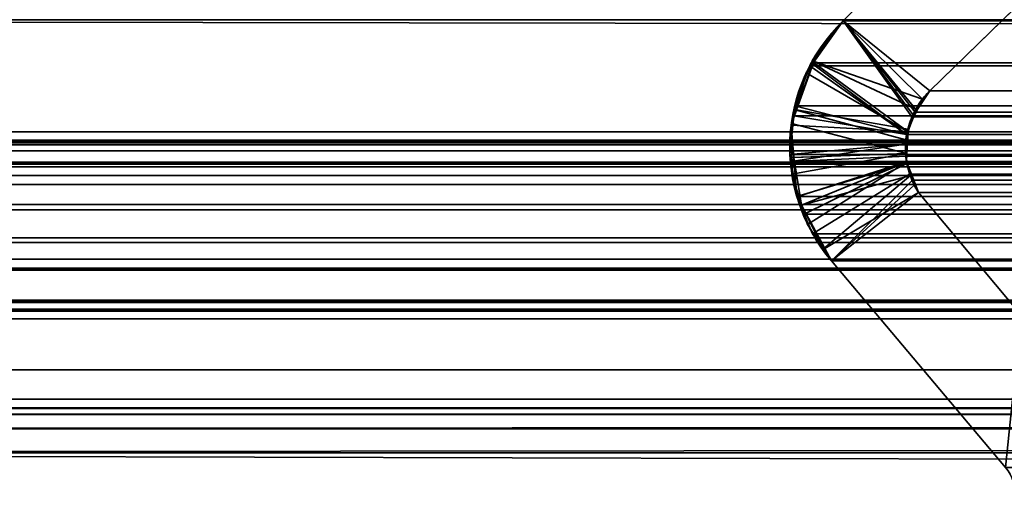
# Model space of a CAD drawing. Header units: millimetres. Extents: x -603 to 3703, y -115 to 249.
# Tile 359 of 656: x 1034.12 to 1039.42, y 0.08 to 2.65. Entities that reach past the tile are written whole.
import ezdxf

# ---------------------------------------------------------------- set-up
doc = ezdxf.new("R2010")
doc.units = ezdxf.units.MM
doc.layers.add('152', color=7, linetype='Continuous', true_color=0xffffff)

# ---------------------------------------------------------------- blocks, each defined once
blk = doc.blocks.new('UG_SURFACE_002')
at = {"layer": '152', "color": 252, "linetype": 'Continuous', "lineweight": 35}
for points in [[(2165, -13.3, 2212.25), (2165, 230.4, 2212.25), (835, 230.4, 2212.25), (835, -13.3, 2212.25)], [(985, -13.3, 2062.2499), (985, 230.4, 2062.2499), (2015.0001, 230.4, 2062.2499), (2015.0001, -13.3, 2062.2499)]]:
    blk.add_3dface(points, dxfattribs=at)
blk = doc.blocks.new('UG_SURFACE_144')
at = {"layer": '152', "color": 7, "linetype": 'Continuous', "lineweight": 35}
for points in [[(1040.271, 3.4787, -7.75), (1039.0229, 2.2621, -7.75), (1038.5557, 2.6395, -7.75), (1039.8064, 3.8936, -7.75)], [(1039.0229, 2.2621, 2006.227), (1040.271, 3.4787, 2004.9789), (1039.8064, 3.8936, 2005.4436), (1038.5557, 2.6395, 2006.6943)], [(1039.8064, 3.8936, -7.75), (1038.5557, 2.6395, -7.75), (1038.5557, 2.6395, 2006.6943), (1039.8064, 3.8936, 2005.4436)], [(1040.271, 3.4787, 2004.9789), (1039.0229, 2.2621, 2006.227), (1039.0229, 2.2621, -7.75), (1040.271, 3.4787, -7.75)], [(1038.395, 2.4216, -7.75), (1038.4043, 2.4487, -7.75), (1038.5557, 2.6395, -7.75), (1038.983, 2.2174, -7.75)], [(1038.9063, 2.0413, 2006.3436), (1038.9322, 2.1339, 2006.3179), (1038.5557, 2.6395, 2006.6943), (1038.396, 2.4145, 2006.8541)], [(1038.4043, 2.4487, -7.75), (1038.396, 2.4145, 2006.8541), (1038.5557, 2.6395, 2006.6943)], [(1038.5557, 2.6395, 2006.6943), (1038.5557, 2.6395, -7.75), (1038.4043, 2.4487, -7.75)], [(1039.0229, 2.2621, -7.75), (1038.983, 2.2174, -7.75), (1038.5557, 2.6395, -7.75)], [(1038.5557, 2.6395, 2006.6943), (1038.9322, 2.1339, 2006.3179), (1038.95, 2.1591, 2006.3)], [(1038.95, 2.1591, 2006.3), (1039.0229, 2.2621, 2006.227), (1038.5557, 2.6395, 2006.6943)], [(1038.4043, 2.4487, -7.75), (1038.395, 2.4216, -7.75), (1038.396, 2.4145, 2006.8541)], [(1038.955, 2.1594, -7.75), (1038.9044, 2.0549, -7.75), (1038.3043, 2.1591, -7.75), (1038.395, 2.4216, -7.75)], [(1038.396, 2.4145, 2006.8541), (1038.395, 2.4216, -7.75), (1038.3043, 2.1591, -7.75)], [(1038.3043, 2.1591, -7.75), (1038.357, 2.3595, 2006.8929), (1038.396, 2.4145, 2006.8541)], [(1038.396, 2.4145, 2006.8541), (1038.357, 2.3595, 2006.8929), (1038.9063, 2.0413, 2006.3436)], [(1038.395, 2.4216, -7.75), (1038.983, 2.2174, -7.75), (1038.955, 2.1594, -7.75)], [(1038.357, 2.3595, 2006.8929), (1038.2984, 2.1593, 2006.9516), (1038.8944, 1.9984, 2006.3555), (1038.9063, 2.0413, 2006.3436)], [(1038.3043, 2.1591, -7.75), (1038.2984, 2.1593, 2006.9516), (1038.357, 2.3595, 2006.8929)], [(1039.0229, 2.2621, 2006.227), (1038.95, 2.1591, 2006.3), (1038.955, 2.1594, -7.75)], [(1038.955, 2.1594, -7.75), (1038.983, 2.2174, -7.75), (1039.0229, 2.2621, 2006.227)], [(1038.983, 2.2174, -7.75), (1039.0229, 2.2621, -7.75), (1039.0229, 2.2621, 2006.227)], [(1038.2758, 2.0769, -7.75), (1038.2771, 2.0869, 2006.9728), (1038.2984, 2.1593, 2006.9516)], [(1038.2984, 2.1593, 2006.9516), (1038.3043, 2.1591, -7.75), (1038.2758, 2.0769, -7.75)], [(1038.2758, 2.0769, -7.75), (1038.3043, 2.1591, -7.75), (1038.9044, 2.0549, -7.75), (1038.904, 2.0437, -7.75)], [(1038.8967, 1.9241, 2006.3534), (1038.8944, 1.9984, 2006.3555), (1038.2984, 2.1593, 2006.9516), (1038.2771, 2.0869, 2006.9728)], [(1038.904, 2.0437, -7.75), (1038.9044, 2.0549, -7.75), (1038.95, 2.1591, 2006.3)], [(1038.95, 2.1591, 2006.3), (1038.9322, 2.1339, 2006.3179), (1038.904, 2.0437, -7.75)], [(1038.9322, 2.1339, 2006.3179), (1038.9063, 2.0413, 2006.3436), (1038.904, 2.0437, -7.75)], [(1038.9044, 2.0549, -7.75), (1038.955, 2.1594, -7.75), (1038.95, 2.1591, 2006.3)], [(1038.2788, 1.902, 2006.9711), (1038.2771, 2.0869, 2006.9728), (1038.2758, 2.0769, -7.75)], [(1038.904, 2.0437, -7.75), (1038.8993, 1.9236, -7.75), (1038.2897, 1.9034, -7.75), (1038.2758, 2.0769, -7.75)], [(1038.2758, 2.0769, -7.75), (1038.2897, 1.9034, -7.75), (1038.2788, 1.902, 2006.9711)], [(1038.2771, 2.0869, 2006.9728), (1038.2788, 1.902, 2006.9711), (1038.8967, 1.9241, 2006.3534)], [(1038.9063, 2.0413, 2006.3436), (1038.8944, 1.9984, 2006.3555), (1038.8993, 1.9236, -7.75)], [(1038.8993, 1.9236, -7.75), (1038.904, 2.0437, -7.75), (1038.9063, 2.0413, 2006.3436)], [(1038.8944, 1.9984, 2006.3555), (1038.8967, 1.9241, 2006.3534), (1038.8993, 1.9236, -7.75)], [(1038.8967, 1.9241, 2006.3534), (1038.2788, 1.902, 2006.9711), (1038.2797, 1.8123, 2006.9704)], [(1038.2797, 1.8123, 2006.9704), (1038.3317, 1.6459, 2006.9182), (1038.8981, 1.8769, 2006.3519), (1038.8967, 1.9241, 2006.3534)], [(1038.8993, 1.9236, -7.75), (1038.8976, 1.8796, -7.75), (1038.3066, 1.6913, -7.75), (1038.2897, 1.9034, -7.75)], [(1038.8993, 1.9236, -7.75), (1038.8967, 1.9241, 2006.3534), (1038.8981, 1.8769, 2006.3519)], [(1038.8981, 1.8769, 2006.3519), (1038.8976, 1.8796, -7.75), (1038.8993, 1.9236, -7.75)], [(1038.2797, 1.8123, 2006.9704), (1038.2788, 1.902, 2006.9711), (1038.2897, 1.9034, -7.75)], [(1038.3317, 1.6459, 2006.9182), (1038.2797, 1.8123, 2006.9704), (1038.2897, 1.9034, -7.75)], [(1038.2897, 1.9034, -7.75), (1038.3066, 1.6913, -7.75), (1038.3317, 1.6459, 2006.9182)], [(1038.3315, 1.645, -7.75), (1038.3066, 1.6913, -7.75), (1038.8976, 1.8796, -7.75), (1038.9258, 1.8076, -7.75)], [(1038.8981, 1.8769, 2006.3519), (1038.3317, 1.6459, 2006.9182), (1038.3643, 1.542, 2006.8858)], [(1038.3643, 1.542, 2006.8858), (1038.45, 1.4105, 2006.7999), (1038.9214, 1.807, 2006.3286), (1038.8981, 1.8769, 2006.3519)], [(1038.8976, 1.8796, -7.75), (1038.8981, 1.8769, 2006.3519), (1038.9214, 1.807, 2006.3286)], [(1038.9214, 1.807, 2006.3286), (1038.9258, 1.8076, -7.75), (1038.8976, 1.8796, -7.75)], [(1038.9258, 1.8076, -7.75), (1038.9628, 1.7131, -7.75), (1038.4572, 1.4111, -7.75), (1038.3315, 1.645, -7.75)], [(1038.45, 1.4105, 2006.7999), (1038.4927, 1.345, 2006.7573), (1038.939, 1.754, 2006.3109), (1038.9214, 1.807, 2006.3286)], [(1038.9258, 1.8076, -7.75), (1038.9214, 1.807, 2006.3286), (1038.939, 1.754, 2006.3109)], [(1038.9258, 1.8076, -7.75), (1038.939, 1.754, 2006.3109), (1038.9628, 1.7131, 2006.2871)], [(1038.9628, 1.7131, 2006.2871), (1038.9628, 1.7131, -7.75), (1038.9258, 1.8076, -7.75)], [(1038.9628, 1.7131, 2006.2871), (1038.939, 1.754, 2006.3109), (1038.4927, 1.345, 2006.7573)], [(1038.4927, 1.345, -7.75), (1038.4572, 1.4111, -7.75), (1038.9628, 1.7131, -7.75)], [(1038.9628, 1.7131, -7.75), (1039.515, 1.0529, -7.75), (1039.4311, 0.2303, -7.75), (1038.4927, 1.345, -7.75)], [(1039.515, 1.0529, 2005.7349), (1038.9628, 1.7131, 2006.2871), (1038.4927, 1.345, 2006.7573), (1039.4311, 0.2303, 2005.8188)], [(1038.9628, 1.7131, 2006.2871), (1039.515, 1.0529, 2005.7349), (1039.515, 1.0529, -7.75), (1038.9628, 1.7131, -7.75)], [(1038.3066, 1.6913, -7.75), (1038.3315, 1.645, -7.75), (1038.3317, 1.6459, 2006.9182)], [(1038.3643, 1.542, 2006.8858), (1038.3317, 1.6459, 2006.9182), (1038.3315, 1.645, -7.75)], [(1038.3315, 1.645, -7.75), (1038.4572, 1.4111, -7.75), (1038.45, 1.4105, 2006.7999)], [(1038.45, 1.4105, 2006.7999), (1038.3643, 1.542, 2006.8858), (1038.3315, 1.645, -7.75)], [(1038.4927, 1.345, 2006.7573), (1038.45, 1.4105, 2006.7999), (1038.4572, 1.4111, -7.75)], [(1038.4572, 1.4111, -7.75), (1038.4927, 1.345, -7.75), (1038.4927, 1.345, 2006.7573)], [(1038.4927, 1.345, -7.75), (1039.4311, 0.2303, -7.75), (1039.4311, 0.2303, 2005.8188), (1038.4927, 1.345, 2006.7573)]]:
    blk.add_3dface(points, dxfattribs=at)
blk = doc.blocks.new('UG_SURFACE_145')
at = {"layer": '152', "color": 7, "linetype": 'Continuous', "lineweight": 35}
for points in [[(1974.175, 2.6459, 2019.4249), (1974.1284, 5.9608, 2019.3784), (1025.8716, 5.9608, 2019.3784), (1025.825, 2.6459, 2019.4249)], [(1026.7951, 2.0412, 2018.4548), (1026.8776, 4.9715, 2018.3723), (1973.1224, 4.9715, 2018.3723), (1973.2049, 2.0412, 2018.4548)], [(1038.5557, 2.6395, 2006.6943), (1039.8064, 3.8936, 2005.4436), (1040.271, 3.4787, 2004.9789), (1039.0229, 2.2621, 2006.227)], [(1039.8064, 3.8936, 2005.4436), (1038.5557, 2.6395, 2006.6943), (1961.4443, 2.6395, 2006.6943), (1960.1936, 3.8936, 2005.4436)], [(1959.729, 3.4787, 2004.9789), (1960.9771, 2.2621, 2006.227), (1039.0229, 2.2621, 2006.227), (1040.271, 3.4787, 2004.9789)], [(1974.1695, 1.0733, 2019.4194), (1025.825, 2.6459, 2019.4249), (1025.7392, 0.3108, 2019.5107)], [(1974.1695, 1.0733, 2019.4194), (1974.175, 2.6459, 2019.4249), (1025.825, 2.6459, 2019.4249)], [(1038.3841, 2.4134, 2006.866), (1038.5557, 2.6395, 2006.6943), (1038.927, 2.1222, 2006.3231), (1038.8988, 2.0275, 2006.3512)], [(1961.6159, 2.4134, 2006.866), (1961.4443, 2.6395, 2006.6943), (1038.5557, 2.6395, 2006.6943), (1038.3841, 2.4134, 2006.866)], [(1038.5557, 2.6395, 2006.6943), (1039.0229, 2.2621, 2006.227), (1038.9439, 2.1469, 2006.3062)], [(1038.9439, 2.1469, 2006.3062), (1038.927, 2.1222, 2006.3231), (1038.5557, 2.6395, 2006.6943)], [(1038.8983, 2.026, 2006.3517), (1038.295, 2.1819, 2006.9549), (1038.3775, 2.3964, 2006.8724)], [(1961.705, 2.1819, 2006.9549), (1961.6225, 2.3964, 2006.8724), (1038.3775, 2.3964, 2006.8724), (1038.295, 2.1819, 2006.9549)], [(1038.8988, 2.0275, 2006.3512), (1038.3775, 2.3964, 2006.8724), (1038.3841, 2.4134, 2006.866)], [(1038.3841, 2.4134, 2006.866), (1038.3775, 2.3964, 2006.8724), (1961.6225, 2.3964, 2006.8724)], [(1038.8988, 2.0275, 2006.3512), (1038.8983, 2.026, 2006.3517), (1038.3775, 2.3964, 2006.8724)], [(1038.3841, 2.4134, 2006.866), (1961.6225, 2.3964, 2006.8724), (1961.6159, 2.4134, 2006.866)], [(1038.9439, 2.1469, 2006.3062), (1039.0229, 2.2621, 2006.227), (1960.9771, 2.2621, 2006.227)], [(1960.9771, 2.2621, 2006.227), (1961.0555, 2.1585, 2006.3055), (1038.9439, 2.1469, 2006.3062)], [(1038.2897, 2.1271, 2006.9604), (1038.295, 2.1819, 2006.9549), (1038.8983, 2.026, 2006.3517)], [(1038.295, 2.1819, 2006.9549), (1038.2897, 2.1271, 2006.9604), (1961.7103, 2.1271, 2006.9604)], [(1038.295, 2.1819, 2006.9549), (1961.7103, 2.1271, 2006.9604), (1961.705, 2.1819, 2006.9549)], [(1038.8983, 2.026, 2006.3517), (1038.8924, 1.975, 2006.3577), (1038.2693, 1.9194, 2006.9807), (1038.2897, 2.1271, 2006.9604)], [(1961.7307, 1.9194, 2006.9807), (1038.2897, 2.1271, 2006.9604), (1038.2693, 1.9194, 2006.9807)], [(1961.7307, 1.9194, 2006.9807), (1961.7103, 2.1271, 2006.9604), (1038.2897, 2.1271, 2006.9604)], [(1961.0955, 2.0554, 2006.3455), (1038.8988, 2.0275, 2006.3512), (1038.927, 2.1222, 2006.3231)], [(1961.0955, 2.0554, 2006.3455), (1038.927, 2.1222, 2006.3231), (1038.9439, 2.1469, 2006.3062)], [(1961.0555, 2.1585, 2006.3055), (1961.0584, 2.151, 2006.3083), (1038.9439, 2.1469, 2006.3062)], [(1038.9439, 2.1469, 2006.3062), (1961.0584, 2.151, 2006.3083), (1961.0955, 2.0554, 2006.3455)], [(1026.7951, 2.0412, 2018.4548), (1973.2049, 2.0412, 2018.4548), (1973.1883, 1.8784, 2018.4383), (1026.8117, 1.8784, 2018.4383)], [(1038.8924, 1.975, 2006.3577), (1038.8983, 2.026, 2006.3517), (1961.1057, 1.9097, 2006.3558)], [(1961.1082, 1.9483, 2006.3581), (1038.8983, 2.026, 2006.3517), (1038.8988, 2.0275, 2006.3512)], [(1961.1082, 1.9483, 2006.3581), (1961.1057, 1.9097, 2006.3558), (1038.8983, 2.026, 2006.3517)], [(1961.0955, 2.0554, 2006.3455), (1961.0989, 2.027, 2006.3488), (1038.8988, 2.0275, 2006.3512)], [(1038.8988, 2.0275, 2006.3512), (1961.0989, 2.027, 2006.3488), (1961.1082, 1.9483, 2006.3581)], [(1029.6266, 1.997, 2015.6233), (1027.7102, 1.295, 2017.5397), (1972.2898, 1.295, 2017.5397), (1970.3734, 1.997, 2015.6233)], [(1029.6266, 1.997, 2015.6233), (1970.3734, 1.997, 2015.6233), (1970.2933, 2.0043, 2015.5432)], [(1029.7089, 1.9934, 2015.5411), (1029.6266, 1.997, 2015.6233), (1970.2933, 2.0043, 2015.5432)], [(1970.2933, 2.0043, 2015.5432), (1970.291, 2.0038, 2015.5411), (1029.7089, 1.9934, 2015.5411)], [(1029.8151, 1.9887, 2015.435), (1029.7089, 1.9934, 2015.5411), (1970.291, 2.0038, 2015.5411)], [(1029.8151, 1.9887, 2015.435), (1970.291, 2.0038, 2015.5411), (1970.1668, 1.974, 2015.4169)], [(1970.1668, 1.974, 2015.4169), (1029.8339, 1.982, 2015.4161), (1029.8151, 1.9887, 2015.435)], [(1029.8662, 1.9704, 2015.3837), (1029.8339, 1.982, 2015.4161), (1970.1668, 1.974, 2015.4169)], [(1029.8662, 1.9704, 2015.3837), (1970.1668, 1.974, 2015.4169), (1970.1148, 1.9616, 2015.3649)], [(1970.1148, 1.9616, 2015.3649), (1029.9113, 1.938, 2015.3387), (1029.8662, 1.9704, 2015.3837)], [(1038.2754, 1.8818, 2006.9747), (1038.2693, 1.9194, 2006.9807), (1038.8924, 1.975, 2006.3577)], [(1038.2754, 1.8818, 2006.9747), (1038.8924, 1.975, 2006.3577), (1038.8967, 1.9101, 2006.3534)], [(1961.1057, 1.9097, 2006.3558), (1038.8967, 1.9101, 2006.3534), (1038.8924, 1.975, 2006.3577)], [(1970.1148, 1.9616, 2015.3649), (1970.0878, 1.941, 2015.3377), (1029.9113, 1.938, 2015.3387)], [(1030.0065, 1.8695, 2015.2435), (1029.9113, 1.938, 2015.3387), (1970.0878, 1.941, 2015.3377)], [(1030.0065, 1.8695, 2015.2435), (1970.0878, 1.941, 2015.3377), (1969.9935, 1.8695, 2015.2435)], [(1038.2693, 1.9194, 2006.9807), (1038.2754, 1.8818, 2006.9747), (1961.7246, 1.8818, 2006.9747), (1961.7307, 1.9194, 2006.9807)], [(1038.8967, 1.9101, 2006.3534), (1038.8993, 1.8701, 2006.3508), (1038.3061, 1.6931, 2006.9439), (1038.2754, 1.8818, 2006.9747)], [(1038.8967, 1.9101, 2006.3534), (1961.1057, 1.9097, 2006.3558), (1961.1048, 1.8959, 2006.3548)], [(1038.8993, 1.8701, 2006.3508), (1038.8967, 1.9101, 2006.3534), (1961.1048, 1.8959, 2006.3548)], [(1026.8117, 1.8784, 2018.4383), (1973.1883, 1.8784, 2018.4383), (1973.1793, 1.8544, 2018.4293)], [(1973.1793, 1.8544, 2018.4293), (1026.8185, 1.8526, 2018.4314), (1026.8117, 1.8784, 2018.4383)], [(1969.9935, 1.8695, 2015.2435), (1030.0086, 1.8664, 2015.2414), (1030.0065, 1.8695, 2015.2435)], [(1969.9935, 1.8695, 2015.2435), (1969.9914, 1.8664, 2015.2414), (1030.0086, 1.8664, 2015.2414)], [(1030.0086, 1.8664, 2015.2414), (1969.9914, 1.8664, 2015.2414), (1969.9214, 1.7573, 2015.1713), (1030.0786, 1.7573, 2015.1713)], [(1961.6939, 1.6931, 2006.9439), (1038.2754, 1.8818, 2006.9747), (1038.3061, 1.6931, 2006.9439)], [(1961.6939, 1.6931, 2006.9439), (1961.7246, 1.8818, 2006.9747), (1038.2754, 1.8818, 2006.9747)], [(1038.3465, 1.5969, 2006.9034), (1038.3061, 1.6931, 2006.9439), (1038.8993, 1.8701, 2006.3508)], [(1038.8993, 1.8701, 2006.3508), (1038.9141, 1.8134, 2006.336), (1038.3912, 1.4909, 2006.8588), (1038.3465, 1.5969, 2006.9034)], [(1961.1048, 1.8959, 2006.3548), (1038.9141, 1.8134, 2006.336), (1038.8993, 1.8701, 2006.3508)], [(1038.9141, 1.8134, 2006.336), (1961.1048, 1.8959, 2006.3548), (1961.0796, 1.7957, 2006.3295)], [(1026.8308, 1.8061, 2018.4193), (1026.8185, 1.8526, 2018.4314), (1973.1793, 1.8544, 2018.4293)], [(1026.8308, 1.8061, 2018.4193), (1973.1793, 1.8544, 2018.4293), (1973.1114, 1.6712, 2018.3613)], [(1026.8308, 1.8061, 2018.4193), (1973.1114, 1.6712, 2018.3613), (1973.0958, 1.65, 2018.3458)], [(1973.0958, 1.65, 2018.3458), (1026.9051, 1.6498, 2018.3449), (1026.8308, 1.8061, 2018.4193)], [(1038.4927, 1.345, 2006.7573), (1038.3912, 1.4909, 2006.8588), (1038.9141, 1.8134, 2006.336), (1038.9301, 1.7805, 2006.32)], [(1038.9141, 1.8134, 2006.336), (1961.0796, 1.7957, 2006.3295), (1961.0711, 1.7793, 2006.3212)], [(1961.0711, 1.7793, 2006.3212), (1038.9301, 1.7805, 2006.32), (1038.9141, 1.8134, 2006.336)], [(1030.0786, 1.7573, 2015.1713), (1969.9214, 1.7573, 2015.1713), (1969.2748, 1.0739, 2014.5247), (1030.7252, 1.0739, 2014.5247)], [(1038.9301, 1.7805, 2006.32), (1038.9628, 1.7131, 2006.2871), (1038.4927, 1.345, 2006.7573)], [(1038.9301, 1.7805, 2006.32), (1961.0711, 1.7793, 2006.3212), (1961.0372, 1.7131, 2006.2871)], [(1961.0372, 1.7131, 2006.2871), (1038.9628, 1.7131, 2006.2871), (1038.9301, 1.7805, 2006.32)], [(1039.4311, 0.2303, 2005.8188), (1038.4927, 1.345, 2006.7573), (1038.9628, 1.7131, 2006.2871), (1039.515, 1.0529, 2005.7349)], [(1961.0372, 1.7131, 2006.2871), (1960.485, 1.0529, 2005.7349), (1039.515, 1.0529, 2005.7349), (1038.9628, 1.7131, 2006.2871)], [(1026.9051, 1.6498, 2018.3449), (1973.0958, 1.65, 2018.3458), (1972.993, 1.5104, 2018.2431)], [(1026.9184, 1.6214, 2018.3315), (1026.9051, 1.6498, 2018.3449), (1972.993, 1.5104, 2018.2431)], [(1038.3061, 1.6931, 2006.9439), (1038.3465, 1.5969, 2006.9034), (1961.6535, 1.5969, 2006.9034), (1961.6939, 1.6931, 2006.9439)], [(1026.9184, 1.6214, 2018.3315), (1972.993, 1.5104, 2018.2431), (1972.9424, 1.4748, 2018.1923)], [(1972.9424, 1.4748, 2018.1923), (1027.0568, 1.4692, 2018.1932), (1026.9184, 1.6214, 2018.3315)], [(1961.6535, 1.5969, 2006.9034), (1038.3465, 1.5969, 2006.9034), (1038.3912, 1.4909, 2006.8588)], [(1961.6088, 1.4909, 2006.8588), (1961.6535, 1.5969, 2006.9034), (1038.3912, 1.4909, 2006.8588)], [(1038.3912, 1.4909, 2006.8588), (1038.4927, 1.345, 2006.7573), (1961.5073, 1.345, 2006.7573), (1961.6088, 1.4909, 2006.8588)], [(1027.079, 1.4448, 2018.1711), (1027.0568, 1.4692, 2018.1932), (1972.9424, 1.4748, 2018.1923)], [(1027.079, 1.4448, 2018.1711), (1972.9424, 1.4748, 2018.1923), (1972.7571, 1.3446, 2018.007)], [(1027.079, 1.4448, 2018.1711), (1972.7571, 1.3446, 2018.007), (1972.7485, 1.3429, 2017.9985)], [(1972.7485, 1.3429, 2017.9985), (1027.2546, 1.3554, 2017.9954), (1027.079, 1.4448, 2018.1711)], [(1027.3538, 1.3048, 2017.8962), (1027.2546, 1.3554, 2017.9954), (1972.7485, 1.3429, 2017.9985)], [(1027.47, 1.3016, 2017.7801), (1027.3538, 1.3048, 2017.8962), (1972.7485, 1.3429, 2017.9985)], [(1972.7485, 1.3429, 2017.9985), (1972.5286, 1.3, 2017.7786), (1027.47, 1.3016, 2017.7801)], [(1038.4927, 1.345, 2006.7573), (1039.4311, 0.2303, 2005.8188), (1960.5689, 0.2303, 2005.8188), (1961.5073, 1.345, 2006.7573)], [(1027.47, 1.3016, 2017.7801), (1972.5286, 1.3, 2017.7786), (1972.4199, 1.2788, 2017.6699)], [(1027.7102, 1.295, 2017.5397), (1027.47, 1.3016, 2017.7801), (1972.4199, 1.2788, 2017.6699)], [(1972.4199, 1.2788, 2017.6699), (1972.2898, 1.295, 2017.5397), (1027.7102, 1.295, 2017.5397)], [(1970.5515, 1.1329, 2015.8014), (1972.0085, 0.5991, 2017.2584), (1027.9915, 0.5991, 2017.2584), (1029.4485, 1.1329, 2015.8014)], [(1970.5515, 1.1329, 2015.8014), (1029.4485, 1.1329, 2015.8014), (1029.4968, 1.1297, 2015.7533)], [(1970.5011, 1.1363, 2015.7511), (1029.4968, 1.1297, 2015.7533), (1029.5606, 1.1255, 2015.6894)], [(1970.5011, 1.1363, 2015.7511), (1970.5031, 1.1361, 2015.753), (1029.4968, 1.1297, 2015.7533)], [(1029.4968, 1.1297, 2015.7533), (1970.5031, 1.1361, 2015.753), (1970.5515, 1.1329, 2015.8014)], [(1029.5606, 1.1255, 2015.6894), (1970.4316, 1.1144, 2015.6815), (1970.5011, 1.1363, 2015.7511)], [(1029.5606, 1.1255, 2015.6894), (1029.5691, 1.1208, 2015.6808), (1970.4316, 1.1144, 2015.6815)], [(1970.3826, 1.0991, 2015.6326), (1029.5691, 1.1208, 2015.6808), (1029.6334, 1.0854, 2015.6167)], [(1970.3826, 1.0991, 2015.6326), (1970.4316, 1.1144, 2015.6815), (1029.5691, 1.1208, 2015.6808)], [(1025.7392, 0.3108, 2019.5107), (1974.2143, 0.3098, 2019.4643), (1974.1695, 1.0733, 2019.4194)], [(1029.6334, 1.0854, 2015.6167), (1970.3674, 1.0845, 2015.6174), (1970.3826, 1.0991, 2015.6326)], [(1970.3674, 1.0845, 2015.6174), (1029.6334, 1.0854, 2015.6167), (1029.6433, 1.08, 2015.6066)], [(1029.6433, 1.08, 2015.6066), (1970.3143, 1.0331, 2015.5642), (1970.3674, 1.0845, 2015.6174)], [(1029.6433, 1.08, 2015.6066), (1029.6857, 1.0331, 2015.5642), (1970.3143, 1.0331, 2015.5642)], [(1031.0248, 0.7572, 2014.2252), (1030.7252, 1.0739, 2014.5247), (1969.2748, 1.0739, 2014.5247)], [(1031.0248, 0.7572, 2014.2252), (1969.2748, 1.0739, 2014.5247), (1968.9752, 0.7572, 2014.2252)], [(1970.3143, 1.0331, 2015.5642), (1029.6857, 1.0331, 2015.5642), (1030.3921, 0.4409, 2014.858)], [(1030.3921, 0.4409, 2014.858), (1969.6422, 0.342, 2014.8921), (1970.3143, 1.0331, 2015.5642)], [(1968.9752, 0.7572, 2014.2252), (1967.5883, -0.0176, 2012.8384), (1032.4117, -0.0176, 2012.8384), (1031.0248, 0.7572, 2014.2252)], [(1027.577, 0.516, 2017.673), (1972.0085, 0.5991, 2017.2584), (1972.3992, 0.5179, 2017.6492)], [(1027.577, 0.516, 2017.673), (1027.9915, 0.5991, 2017.2584), (1972.0085, 0.5991, 2017.2584)], [(1026.7696, -0.8721, 2018.4803), (1973.1926, 0.5499, 2018.4426), (1973.187, -0.4242, 2018.4369)], [(1026.7696, -0.8721, 2018.4803), (1026.8074, 0.5499, 2018.4426), (1973.1926, 0.5499, 2018.4426)], [(1026.8124, 0.5521, 2018.4376), (1973.1876, 0.5521, 2018.4376), (1973.1926, 0.5499, 2018.4426), (1026.8074, 0.5499, 2018.4426)], [(1973.1853, 0.5531, 2018.4352), (1026.8124, 0.5521, 2018.4376), (1026.8147, 0.5531, 2018.4352)], [(1973.1853, 0.5531, 2018.4352), (1973.1876, 0.5521, 2018.4376), (1026.8124, 0.5521, 2018.4376)], [(1026.8147, 0.5531, 2018.4352), (1026.8216, 0.5528, 2018.4283), (1973.1784, 0.5528, 2018.4283)], [(1973.1784, 0.5528, 2018.4283), (1973.1853, 0.5531, 2018.4352), (1026.8147, 0.5531, 2018.4352)], [(1026.8216, 0.5528, 2018.4283), (1026.8433, 0.5517, 2018.4066), (1973.1567, 0.5518, 2018.4066)], [(1973.1567, 0.5518, 2018.4066), (1973.1784, 0.5528, 2018.4283), (1026.8216, 0.5528, 2018.4283)], [(1973.1025, 0.5494, 2018.3525), (1973.1567, 0.5518, 2018.4066), (1026.8433, 0.5517, 2018.4066)], [(1026.8433, 0.5517, 2018.4066), (1026.8977, 0.5491, 2018.3523), (1973.1025, 0.5494, 2018.3525)], [(1972.4813, 0.5216, 2017.7312), (1973.1025, 0.5494, 2018.3525), (1026.8977, 0.5491, 2018.3523)], [(1026.8977, 0.5491, 2018.3523), (1027.5192, 0.5188, 2017.7307), (1972.4813, 0.5216, 2017.7312)], [(1972.3992, 0.5179, 2017.6492), (1972.4813, 0.5216, 2017.7312), (1027.5192, 0.5188, 2017.7307)], [(1972.3992, 0.5179, 2017.6492), (1027.5192, 0.5188, 2017.7307), (1027.577, 0.516, 2017.673)], [(1969.3426, 0.0339, 2014.5926), (1030.3921, 0.4409, 2014.858), (1031.8078, -0.7461, 2013.4423)], [(1969.3426, 0.0339, 2014.5926), (1969.6422, 0.342, 2014.8921), (1030.3921, 0.4409, 2014.858)], [(1974.3572, -2.122, 2019.6073), (1025.7392, 0.3108, 2019.5107), (1025.651, -2.0878, 2019.599)], [(1974.3572, -2.122, 2019.6073), (1974.2143, 0.3098, 2019.4643), (1025.7392, 0.3108, 2019.5107)]]:
    blk.add_3dface(points, dxfattribs=at)
blk = doc.blocks.new('UG_SURFACE_152')
at = {"layer": '152', "color": 252, "linetype": 'Continuous', "lineweight": 35}
for points in [[(1023.5, -30.22, 2021.75), (1976.5, -30.22, 2021.75), (1976.5, 62.62, 2021.75), (1023.5, 62.62, 2021.75)], [(1025, -30.22, 2020.2501), (1025, 62.62, 2020.2501), (1975, 62.62, 2020.2501), (1975, -30.22, 2020.2501)]]:
    blk.add_3dface(points, dxfattribs=at)

msp = doc.modelspace()

# ---------------------------------------------------------------- linework, layer by layer
at = {"layer": '152', "color": 252, "linetype": 'Continuous', "lineweight": -3, "true_color": 0x939598}
for p, q in [((1039.8063, 3.8936, -7.75), (1038.5557, 2.6395, -7.75)), ((1038.5557, 2.6395, 2006.6943), (1039.8063, 3.8936, 2005.4437)), ((1038.5557, 2.6395, 2006.6943), (1039.8063, 3.8936, 2005.4437)), ((1040.2711, 3.4787, -7.75), (1039.023, 2.2621, -7.75)), ((1040.2711, 3.4787, 2004.9789), (1039.023, 2.2621, 2006.227)), ((1040.2711, 3.4787, 2004.9789), (1039.023, 2.2621, 2006.227)), ((1974.175, 2.6459, 2019.425), (1025.825, 2.6459, 2019.425)), ((1038.5557, 2.6395, 2006.6943), (1961.4443, 2.6395, 2006.6943)), ((1038.5557, 2.6395, -7.75), (1038.5557, 2.6395, 2006.6943)), ((1039.023, 2.2621, 2006.227), (1039.023, 2.2621, -7.75)), ((1960.977, 2.2621, 2006.227), (1039.023, 2.2621, 2006.227)), ((1026.7951, 2.0412, 2018.4549), (1973.2049, 2.0412, 2018.4549)), ((1029.6266, 1.997, 2015.6234), (1970.3734, 1.997, 2015.6234)), ((1026.8117, 1.8784, 2018.4383), (1973.1883, 1.8784, 2018.4383)), ((1030.0786, 1.7573, 2015.1714), (1969.9214, 1.7573, 2015.1714)), ((1038.9628, 1.7131, 2006.2872), (1039.515, 1.0529, 2005.735)), ((1038.9628, 1.7131, 2006.2872), (1039.515, 1.0529, 2005.735)), ((1038.9628, 1.7131, 2006.2872), (1038.9628, 1.7131, -7.75)), ((1961.0372, 1.7131, 2006.2872), (1038.9628, 1.7131, 2006.2872)), ((1038.9628, 1.7131, -7.75), (1039.515, 1.0529, -7.75)), ((1038.4927, 1.345, -7.75), (1038.4927, 1.345, 2006.7573)), ((1038.4927, 1.345, 2006.7573), (1961.5073, 1.345, 2006.7573)), ((1039.4311, 0.2303, 2005.8189), (1038.4927, 1.345, 2006.7573)), ((1038.4927, 1.345, -7.75), (1039.4311, 0.2303, -7.75)), ((1039.4311, 0.2303, 2005.8189), (1038.4927, 1.345, 2006.7573)), ((1027.7101, 1.295, 2017.5399), (1972.2899, 1.295, 2017.5399)), ((1970.5515, 1.1329, 2015.8015), (1029.4485, 1.1329, 2015.8015)), ((1970.3143, 1.0331, 2015.5643), (1029.6857, 1.0331, 2015.5643)), ((1972.0084, 0.5991, 2017.2584), (1027.9916, 0.5991, 2017.2584)), ((1973.1926, 0.5499, 2018.4426), (1026.8074, 0.5499, 2018.4426))]:
    msp.add_line(p, q, dxfattribs=at)
for points in [[(1038.5557, 2.6395, 2006.6943), (1038.1985, 2.2915, 2007.0515), (1038.1709, 1.7265, 2007.0791), (1038.4927, 1.345, 2006.7573)], [(1038.4927, 1.345, -7.75), (1038.1709, 1.7265, -7.75), (1038.1985, 2.2915, -7.75), (1038.5557, 2.6395, -7.75)], [(1038.9628, 1.7131, -7.75), (1038.8488, 1.8869, -7.75), (1038.8743, 2.117, -7.75), (1039.023, 2.2621, -7.75)], [(1039.023, 2.2621, 2006.227), (1038.8743, 2.117, 2006.3757), (1038.8488, 1.8869, 2006.4012), (1038.9628, 1.7131, 2006.2872)], [(1030.0786, 1.7573, -7.75), (1031.5586, -0.1772, -7.75), (1033.9855, -1.1357, -7.75), (1036.3876, -0.7357, -7.75)], [(1036.3876, -0.7357, 2008.8624), (1033.9855, -1.1357, 2011.2645), (1031.5586, -0.1772, 2013.6914), (1030.0786, 1.7573, 2015.1714)], [(1029.6857, 1.0331, -7.75), (1031.2574, -0.9513, -7.75), (1033.7947, -1.9092, -7.75), (1036.2856, -1.4582, -7.75)], [(1036.2856, -1.4582, 2008.9644), (1033.7947, -1.9092, 2011.4553), (1031.2574, -0.9513, 2013.9926), (1029.6857, 1.0331, 2015.5643)], [(1039.4311, 0.2303, 2005.8189), (1039.5069, 0.1407, 2005.7431), (1039.4952, 0.0066, 2005.7548), (1039.4056, -0.0688, 2005.8444)], [(1039.4056, -0.0688, -7.75), (1039.4952, 0.0066, -7.75), (1039.5069, 0.1407, -7.75), (1039.4311, 0.2303, -7.75)]]:
    msp.add_open_spline(points, degree=3, dxfattribs=at)
for points, knots in [([(1038.5557, 2.6395, 2006.6943), (1038.4913, 2.5767, 2006.7587), (1038.4318, 2.501, 2006.8182), (1038.3462, 2.3438, 2006.9038), (1038.3151, 2.2651, 2006.9349), (1038.2749, 2.0983, 2006.9751), (1038.2657, 2.0076, 2006.9843), (1038.2724, 1.8421, 2006.9776), (1038.2853, 1.7647, 2006.9647), (1038.3271, 1.6205, 2006.9229), (1038.3565, 1.5522, 2006.8935), (1038.4213, 1.4376, 2006.8287), (1038.4557, 1.3888, 2006.7943), (1038.4927, 1.345, 2006.7573)], [0, 0, 0, 0, 0.216801, 0.216801, 0.388943, 0.388943, 0.56272, 0.56272, 0.714161, 0.714161, 0.867331, 0.867331, 1, 1, 1, 1]), ([(1038.9628, 1.7131, 2006.2872), (1038.9433, 1.7428, 2006.3067), (1038.9263, 1.7768, 2006.3237), (1038.908, 1.8316, 2006.342), (1038.903, 1.8507, 2006.347), (1038.8929, 1.9041, 2006.3571), (1038.8905, 1.94, 2006.3595), (1038.8934, 1.9922, 2006.3566), (1038.8954, 2.0093, 2006.3546), (1038.9042, 2.0598, 2006.3458), (1038.9142, 2.0924, 2006.3358), (1038.9445, 2.1632, 2006.3055), (1038.9678, 2.1999, 2006.2822), (1039.0032, 2.2419, 2006.2468), (1039.0129, 2.2523, 2006.2371), (1039.023, 2.2621, 2006.227)], [0, 0, 0, 0, 0.1907, 0.1907, 0.284569, 0.284569, 0.449788, 0.449788, 0.529986, 0.529986, 0.693188, 0.693188, 0.9195, 0.9195, 1, 1, 1, 1]), ([(1036.3876, -0.7357, 2008.8624), (1035.2632, -0.923, 2009.9868), (1034.1398, -0.8246, 2011.1102), (1032.5014, -0.226, 2012.7486), (1031.9755, 0.0461, 2013.2745), (1030.9724, 0.7643, 2014.2776), (1030.4959, 1.2119, 2014.7541), (1030.0786, 1.7573, 2015.1714)], [0, 0, 0, 0, 0.5, 0.5, 0.75, 0.75, 1, 1, 1, 1]), ([(1029.6857, 1.0331, 2015.5643), (1030.1283, 0.4742, 2015.1217), (1030.6182, 0.0282, 2014.6318), (1031.666, -0.7016, 2013.584), (1032.2277, -0.9829, 2013.0223), (1033.9254, -1.5783, 2011.3246), (1035.1153, -1.6701, 2010.1347), (1036.2856, -1.4582, 2008.9644)], [0, 0, 0, 0, 0.25, 0.25, 0.5, 0.5, 1, 1, 1, 1]), ([(1039.4311, 0.2303, 2005.8189), (1039.4431, 0.2161, 2005.8069), (1039.454, 0.1994, 2005.796), (1039.4695, 0.165, 2005.7805), (1039.475, 0.1475, 2005.775), (1039.4812, 0.1112, 2005.7688), (1039.4819, 0.0918, 2005.7681), (1039.4785, 0.0564, 2005.7715), (1039.4749, 0.0398, 2005.7751), (1039.464, 0.0082, 2005.786), (1039.4566, -0.0069, 2005.7934), (1039.4359, -0.0395, 2005.8141), (1039.4213, -0.0557, 2005.8287), (1039.4056, -0.0688, 2005.8444)], [0, 0, 0, 0, 0.184362, 0.184362, 0.339247, 0.339247, 0.495166, 0.495166, 0.636385, 0.636385, 0.785852, 0.785852, 1, 1, 1, 1])]:
    msp.add_open_spline(points, degree=3, knots=knots, dxfattribs=at)

# ---------------------------------------------------------------- block references
for name in ['UG_SURFACE_002', 'UG_SURFACE_152', 'UG_SURFACE_144', 'UG_SURFACE_145']:
    msp.add_blockref(name, (0, 0), dxfattribs=at)

doc.saveas('drawing.dxf')
